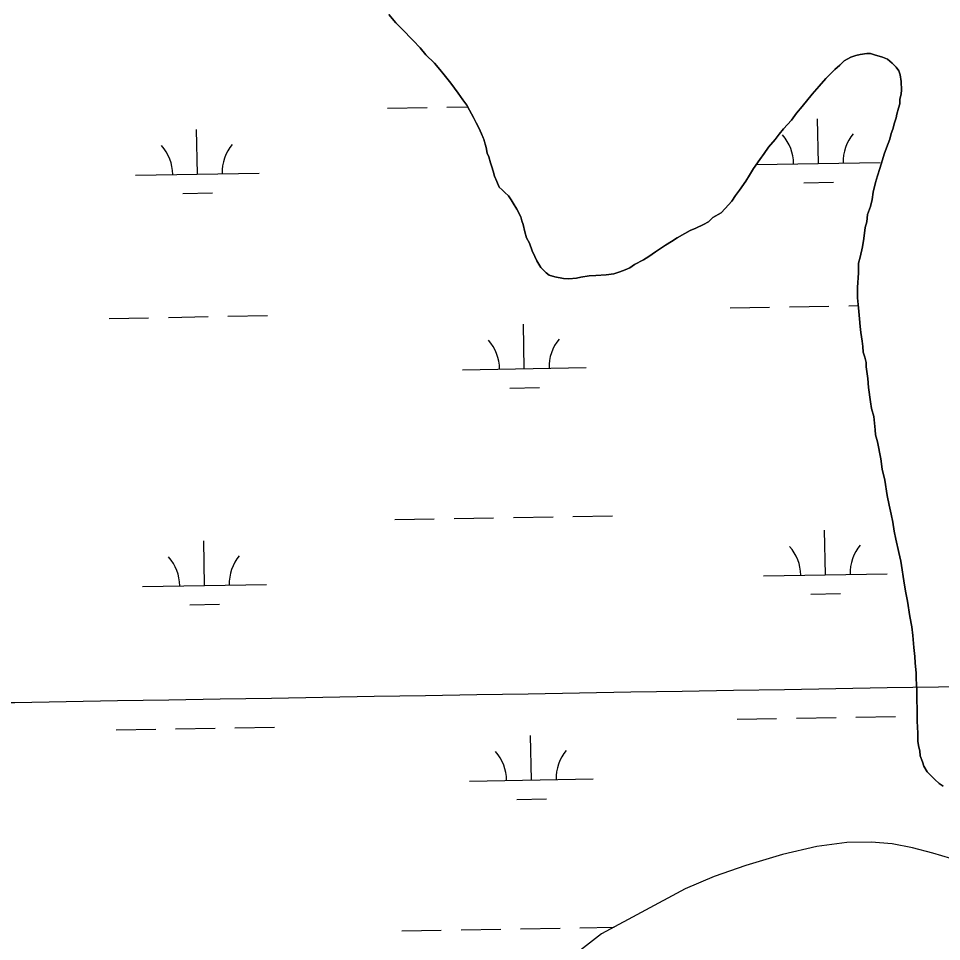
# Model space of a CAD drawing. Extents: x 3887375 to 3925618, y 296674 to 322633.
# Drawn here: x 3897586 to 3898332, y 314136 to 314882 of the extents above; entities that cross this region are included whole.
import ezdxf

# ---------------------------------------------------------------- set-up
doc = ezdxf.new("R2010")
doc.units = 0
for name, color, linetype in [('V-GRID-MAJR', 7, 'Continuous'), ('V-TOPO-SHOR', 7, 'Continuous'), ('V-WETL-SWMP', 7, 'Continuous')]:
    doc.layers.add(name, color=color, linetype=linetype)

msp = doc.modelspace()

# ---------------------------------------------------------------- linework, layer by layer
at = {"layer": 'V-GRID-MAJR'}
msp.add_spline([(3891444.7, 314225.88), (3896753.86, 314315.07), (3902063.01, 314405.04), (3907372.14, 314495.79), (3912681.27, 314587.3), (3917990.38, 314679.59), (3923299.47, 314772.65)], degree=3, dxfattribs=at)
at = {"layer": 'V-TOPO-SHOR'}
for points in [[(3897922.68, 314845.82), (3897915.72, 314852.55), (3897910.95, 314858.36), (3897905.31, 314864.19), (3897896.18, 314873.6), (3897891.4, 314878.52), (3897885.77, 314885.23)], [(3898299.01, 314836.48), (3898297.73, 314839.59), (3898295.57, 314842.72), (3898292.53, 314845.85), (3898288.61, 314849), (3898284.66, 314850.83), (3898278.07, 314852.7), (3898275, 314853.62), (3898271.91, 314853.67), (3898266.6, 314852.87), (3898263.06, 314852.04), (3898259.06, 314850.78), (3898253.72, 314847.77), (3898250.14, 314844.3), (3898246.11, 314840.83), (3898238.94, 314833.44), (3898233.54, 314827.34), (3898227.71, 314820.81), (3898219.61, 314810.79), (3898215.11, 314805.56), (3898211.05, 314799.88), (3898204.77, 314792.92), (3898201.17, 314788.56), (3898198.01, 314784.2), (3898192.62, 314778.1), (3898189.01, 314772.86), (3898185.4, 314768.06), (3898180.44, 314760.63), (3898177.26, 314755.39), (3898174.1, 314750.58), (3898169.13, 314743.16), (3898165.98, 314738.79), (3898162.82, 314734.42), (3898157.43, 314728.33), (3898154.28, 314724.85), (3898147.6, 314720.98), (3898144.02, 314717.5), (3898140.01, 314715.36), (3898133.79, 314712.36), (3898129.35, 314710.67), (3898124.9, 314708.09), (3898118.66, 314704.65), (3898114.2, 314701.63), (3898109.3, 314698.62), (3898101.28, 314693.45), (3898095.92, 314689.56), (3898091.47, 314686.98), (3898084.35, 314683.12), (3898080.33, 314680.53), (3898076.78, 314678.82), (3898072.34, 314677.12), (3898067.46, 314675.43), (3898061.26, 314674.65), (3898052.88, 314674.33), (3898047.57, 314673.97), (3898040.93, 314672.75), (3898037.39, 314671.92), (3898031.21, 314671.58), (3898026.79, 314671.65), (3898019.75, 314673.08), (3898015.36, 314674.47), (3898012.74, 314676.28), (3898008.4, 314680.76), (3898005.39, 314686.1), (3898003.68, 314689.66), (3898001.54, 314694.1), (3897999.43, 314700.32), (3897996.85, 314704.77), (3897995.6, 314709.64), (3897994.37, 314715.4), (3897993.09, 314718.51), (3897992.26, 314721.61), (3897989.26, 314727.84), (3897986.25, 314732.74), (3897984.53, 314735.41), (3897982.37, 314738.54), (3897979.32, 314741.23), (3897977.15, 314743.47), (3897974.97, 314745.71), (3897972.84, 314750.16), (3897971.14, 314754.6), (3897969.88, 314758.59), (3897969.05, 314762.13), (3897967.77, 314765.24), (3897966.52, 314770.12), (3897965.25, 314773.23), (3897964.43, 314777.65), (3897962.33, 314784.31), (3897960.63, 314788.74), (3897958.5, 314793.63), (3897956.36, 314797.64), (3897954.22, 314802.09), (3897950.78, 314807.87), (3897948.63, 314811.88), (3897945.61, 314816.34), (3897941.72, 314821.7), (3897938.7, 314825.71), (3897935.67, 314829.73), (3897930.48, 314836.44), (3897927.01, 314840.9), (3897922.68, 314845.82)], [(3898268.31, 314621.13), (3898267.1, 314628.21), (3898266.73, 314633.08), (3898265.95, 314639.27), (3898265.2, 314648.1), (3898264.44, 314656.06), (3898264.57, 314664.45), (3898265.2, 314676.35), (3898265.32, 314684.29), (3898266.72, 314689.13), (3898268.61, 314697.48), (3898269.6, 314704.09), (3898270.62, 314712.9), (3898272.02, 314717.73), (3898272.54, 314723.46), (3898274.85, 314730.05), (3898276.27, 314735.76), (3898277.24, 314741.48), (3898279.12, 314749.4), (3898280.53, 314754.67), (3898282.39, 314760.83), (3898284.71, 314767.85), (3898286.1, 314772.24), (3898287.94, 314777.51), (3898290.7, 314784.53), (3898291.65, 314788.93), (3898293.03, 314792.44), (3898294.44, 314797.71), (3898295.82, 314801.66), (3898296.31, 314804.74), (3898297.71, 314809.58), (3898298.64, 314813.1), (3898298.7, 314816.62), (3898299.65, 314821.03), (3898300.14, 314824.11), (3898299.81, 314831.17), (3898299.01, 314836.48)], [(3898333.82, 314261.3), (3898330.32, 314263.56), (3898326.84, 314266.71), (3898323.8, 314269.84), (3898320.76, 314272.98), (3898318.18, 314277.43), (3898316.91, 314280.98), (3898315.22, 314285.86), (3898314.84, 314289.84), (3898314, 314292.94), (3898313.19, 314297.37), (3898313.24, 314300.9), (3898313.29, 314303.99), (3898312.93, 314309.29), (3898312.56, 314313.71), (3898312.68, 314321.65), (3898312.73, 314324.74), (3898312.37, 314330.04), (3898312.43, 314334.01), (3898312.49, 314337.98), (3898312.14, 314343.73), (3898311.77, 314348.15), (3898311.83, 314352.56), (3898311.08, 314360.96), (3898310.72, 314366.26), (3898309.95, 314373.33), (3898309.22, 314383.05), (3898308.44, 314390.13), (3898306.81, 314398.54), (3898304.79, 314410.93), (3898303.15, 314418.9), (3898301.96, 314427.3), (3898299.94, 314439.69), (3898299.55, 314443.23), (3898297.9, 314450.31), (3898295.41, 314460.95), (3898294.19, 314467.59), (3898292.98, 314474.66), (3898291.76, 314481.3), (3898290.1, 314488.39), (3898288.46, 314496.36), (3898286.44, 314508.75), (3898284.37, 314517.61), (3898283.18, 314526.01), (3898280.74, 314539.73), (3898279.06, 314545.5), (3898278.68, 314549.47), (3898277.52, 314560.09), (3898275.86, 314566.73), (3898275.06, 314572.04), (3898273.47, 314583.54), (3898272.71, 314591.05), (3898271.53, 314600.34), (3898271.58, 314603.87), (3898270.32, 314608.3), (3898269.06, 314612.29), (3898268.69, 314616.71), (3898268.31, 314621.13)], [(3898453.67, 314201.28), (3898404.21, 314199.73), (3898347.21, 314200.61), (3898325.23, 314207.21), (3898308.82, 314211.42), (3898292.39, 314214.64), (3898275.6, 314215.89), (3898255.83, 314215.86), (3898231.72, 314212.61), (3898203.94, 314206.12), (3898174.14, 314197.03), (3898148.63, 314188.19), (3898125.08, 314178.34), (3898057.62, 314141.81), (3897978.56, 314080.42)]]:
    msp.add_lwpolyline(points, dxfattribs=at)
at = {"layer": 'V-WETL-SWMP'}
for p, q in [((3897884.69, 314809.61), (3897916.68, 314810.16)), ((3897932.68, 314810.43), (3897949.25, 314810.72)), ((3898232.82, 314764.84), (3898232.2, 314800.83)), ((3897730.99, 314756.22), (3897730.37, 314792.22)), ((3898182.83, 314763.98), (3898282.82, 314765.7)), ((3897681, 314755.37), (3897780.98, 314757.08)), ((3898221.09, 314749.2), (3898245.09, 314749.61)), ((3897719.26, 314740.59), (3897743.25, 314741)), ((3898161.41, 314648.16), (3898193.4, 314648.71)), ((3898209.4, 314648.99), (3898241.39, 314649.54)), ((3898257.39, 314649.81), (3898265.03, 314649.94)), ((3897659.57, 314639.55), (3897691.57, 314640.1)), ((3897707.57, 314640.37), (3897739.56, 314640.92)), ((3897755.56, 314641.2), (3897787.55, 314641.75)), ((3897995.16, 314598.87), (3897994.55, 314634.87)), ((3897945.17, 314598.01), (3898045.16, 314599.73)), ((3897983.43, 314583.24), (3898007.43, 314583.65)), ((3897986.38, 314478.63), (3898018.38, 314479.18)), ((3898034.38, 314479.46), (3898066.37, 314480.01)), ((3897890.4, 314476.98), (3897922.39, 314477.53)), ((3897938.39, 314477.81), (3897970.38, 314478.36)), ((3898238.53, 314432.21), (3898237.91, 314468.21)), ((3897736.7, 314423.6), (3897736.08, 314459.59)), ((3898188.54, 314431.35), (3898288.52, 314433.07)), ((3897686.71, 314422.74), (3897786.69, 314424.46)), ((3898226.8, 314416.58), (3898250.8, 314416.99)), ((3897724.96, 314407.96), (3897748.96, 314408.37)), ((3898167.12, 314315.54), (3898199.11, 314316.09)), ((3898215.11, 314316.36), (3898247.1, 314316.91)), ((3898263.1, 314317.18), (3898295.1, 314317.73)), ((3897665.28, 314306.92), (3897697.28, 314307.47)), ((3897713.27, 314307.75), (3897745.27, 314308.3)), ((3897761.27, 314308.57), (3897793.26, 314309.12)), ((3898000.87, 314266.25), (3898000.26, 314302.24)), ((3897950.88, 314265.39), (3898050.87, 314267.1)), ((3897989.14, 314250.61), (3898013.14, 314251.02)), ((3897896.11, 314144.36), (3897928.1, 314144.91)), ((3897944.1, 314145.18), (3897976.09, 314145.73)), ((3897992.09, 314146.01), (3898024.09, 314146.56)), ((3898040.08, 314146.83), (3898067.76, 314147.31))]:
    msp.add_line(p, q, dxfattribs=at)
for points in [[(3897885.77, 314885.23), (3897891.4, 314878.53), (3897896.18, 314873.6), (3897905.31, 314864.19), (3897910.95, 314858.36), (3897915.72, 314852.55), (3897922.68, 314845.82), (3897927.01, 314840.9), (3897930.48, 314836.43), (3897935.67, 314829.73), (3897938.7, 314825.72), (3897941.72, 314821.7), (3897945.61, 314816.34), (3897948.63, 314811.88), (3897950.78, 314807.88), (3897954.22, 314802.08), (3897956.36, 314797.64), (3897958.5, 314793.63), (3897960.63, 314788.74), (3897962.33, 314784.3), (3897964.43, 314777.65), (3897965.25, 314773.23), (3897966.52, 314770.12), (3897967.77, 314765.24), (3897969.05, 314762.13), (3897969.88, 314758.59), (3897971.14, 314754.6), (3897972.84, 314750.16), (3897974.98, 314745.71), (3897977.15, 314743.47), (3897979.32, 314741.23), (3897982.37, 314738.54), (3897984.53, 314735.41), (3897986.25, 314732.74), (3897989.26, 314727.84), (3897992.26, 314721.61), (3897993.09, 314718.51), (3897994.37, 314715.4), (3897995.6, 314709.64), (3897996.85, 314704.77), (3897999.43, 314700.32), (3898001.54, 314694.1), (3898003.68, 314689.66), (3898005.39, 314686.1), (3898008.4, 314680.76), (3898012.74, 314676.28), (3898015.36, 314674.47), (3898019.75, 314673.08), (3898026.79, 314671.65), (3898031.21, 314671.58), (3898037.39, 314671.92), (3898040.93, 314672.75), (3898047.57, 314673.97), (3898052.88, 314674.33), (3898061.27, 314674.65), (3898067.46, 314675.43), (3898072.34, 314677.12), (3898076.78, 314678.82), (3898080.33, 314680.53), (3898084.35, 314683.12), (3898091.47, 314686.98), (3898095.92, 314689.56), (3898101.28, 314693.45), (3898109.3, 314698.62), (3898114.2, 314701.63), (3898118.66, 314704.65), (3898124.9, 314708.09), (3898129.35, 314710.67), (3898133.79, 314712.36), (3898140.01, 314715.36), (3898144.02, 314717.5), (3898147.6, 314720.98), (3898154.28, 314724.85), (3898157.43, 314728.33)], [(3898157.43, 314728.33), (3898162.82, 314734.42), (3898165.97, 314738.79), (3898169.13, 314743.16), (3898174.1, 314750.58), (3898177.26, 314755.39), (3898180.44, 314760.63), (3898185.4, 314768.06), (3898189.01, 314772.86), (3898192.62, 314778.1), (3898198.01, 314784.2), (3898201.17, 314788.56), (3898204.77, 314792.92), (3898211.05, 314799.88), (3898215.11, 314805.56), (3898219.61, 314810.79), (3898227.71, 314820.81), (3898233.54, 314827.34), (3898238.94, 314833.44), (3898246.11, 314840.83), (3898250.14, 314844.3), (3898253.72, 314847.77), (3898259.06, 314850.78), (3898263.06, 314852.04), (3898266.6, 314852.87), (3898271.91, 314853.67), (3898275, 314853.62), (3898278.07, 314852.69), (3898284.66, 314850.83), (3898288.61, 314849), (3898292.53, 314845.85), (3898295.57, 314842.71), (3898297.73, 314839.59), (3898299.01, 314836.48), (3898299.81, 314831.17), (3898300.14, 314824.11), (3898299.65, 314821.02), (3898298.7, 314816.62), (3898298.65, 314813.1), (3898297.71, 314809.58), (3898296.31, 314804.75), (3898295.82, 314801.66), (3898294.44, 314797.71), (3898293.03, 314792.44), (3898291.65, 314788.93), (3898290.7, 314784.53), (3898287.94, 314777.51), (3898286.1, 314772.24), (3898284.71, 314767.85), (3898282.39, 314760.83), (3898280.53, 314754.67), (3898279.12, 314749.4), (3898277.24, 314741.48), (3898276.27, 314735.76), (3898274.85, 314730.05), (3898272.54, 314723.46), (3898272.02, 314717.73), (3898270.62, 314712.9), (3898269.6, 314704.09), (3898268.61, 314697.48), (3898266.72, 314689.13), (3898265.32, 314684.29), (3898265.2, 314676.35), (3898264.57, 314664.44), (3898264.44, 314656.06), (3898265.2, 314648.1), (3898265.95, 314639.27), (3898266.73, 314633.08), (3898267.1, 314628.21), (3898268.32, 314621.13), (3898268.69, 314616.71), (3898269.06, 314612.29), (3898270.33, 314608.3), (3898271.58, 314603.87), (3898271.53, 314600.34), (3898272.71, 314591.05), (3898273.47, 314583.54), (3898275.06, 314572.04), (3898275.86, 314566.73), (3898277.52, 314560.09), (3898278.69, 314549.47), (3898279.06, 314545.5), (3898280.74, 314539.73), (3898283.18, 314526.01), (3898284.37, 314517.61), (3898286.44, 314508.75), (3898288.46, 314496.36), (3898290.1, 314488.39), (3898291.76, 314481.3), (3898292.98, 314474.66), (3898294.19, 314467.58), (3898295.41, 314460.95), (3898297.9, 314450.31), (3898299.55, 314443.23), (3898299.94, 314439.69), (3898301.96, 314427.3), (3898303.15, 314418.9), (3898304.79, 314410.93), (3898306.81, 314398.54), (3898308.44, 314390.13), (3898309.22, 314383.05)], [(3898309.22, 314383.05), (3898309.95, 314373.33), (3898310.72, 314366.26), (3898311.08, 314360.96), (3898311.83, 314352.56), (3898311.77, 314348.15), (3898312.14, 314343.73), (3898312.49, 314337.98), (3898312.43, 314334.01), (3898312.37, 314330.04), (3898312.73, 314324.74), (3898312.68, 314321.65), (3898312.56, 314313.71), (3898312.93, 314309.29), (3898313.29, 314303.99), (3898313.24, 314300.9), (3898313.19, 314297.37), (3898314, 314292.94), (3898314.84, 314289.84), (3898315.22, 314285.86), (3898316.91, 314280.98), (3898318.18, 314277.43), (3898320.76, 314272.98), (3898323.8, 314269.84), (3898326.84, 314266.71), (3898330.32, 314263.56), (3898333.82, 314261.3)], [(3898792.55, 314189.67), (3898729.5, 314182.34), (3898691.96, 314180.98), (3898670.23, 314183.09), (3898640.2, 314189.22), (3898608.29, 314195.41), (3898570.4, 314198.05), (3898489.58, 314199.03), (3898453.67, 314201.28), (3898404.21, 314199.73), (3898347.21, 314200.61), (3898325.23, 314207.22), (3898308.82, 314211.42), (3898292.39, 314214.64), (3898275.6, 314215.89), (3898255.83, 314215.87), (3898231.72, 314212.61), (3898203.94, 314206.12), (3898174.14, 314197.03), (3898148.63, 314188.19), (3898125.08, 314178.34), (3898057.61, 314141.81), (3897978.56, 314080.42)]]:
    msp.add_lwpolyline(points, dxfattribs=at)
for centre, start, end in [((3898177.58, 314764.36), 0.21154, 41.7552), ((3898288.05, 314766.26), 140.21154, 181.75519), ((3897675.75, 314755.75), 0.21154, 41.7552), ((3897786.22, 314757.65), 140.21154, 181.75519), ((3897939.92, 314598.4), 0.21154, 41.7552), ((3898050.39, 314600.29), 140.21154, 181.75519), ((3898183.29, 314431.74), 0.21154, 41.7552), ((3898293.76, 314433.63), 140.21154, 181.75519), ((3897681.45, 314423.12), 0.21154, 41.7552), ((3897791.92, 314425.02), 140.21154, 181.75519), ((3897945.63, 314265.77), 0.21154, 41.7552), ((3898056.1, 314267.67), 140.21154, 181.75519)]:
    msp.add_arc(centre, 35.25, start, end, dxfattribs=at)

doc.saveas('drawing.dxf')
